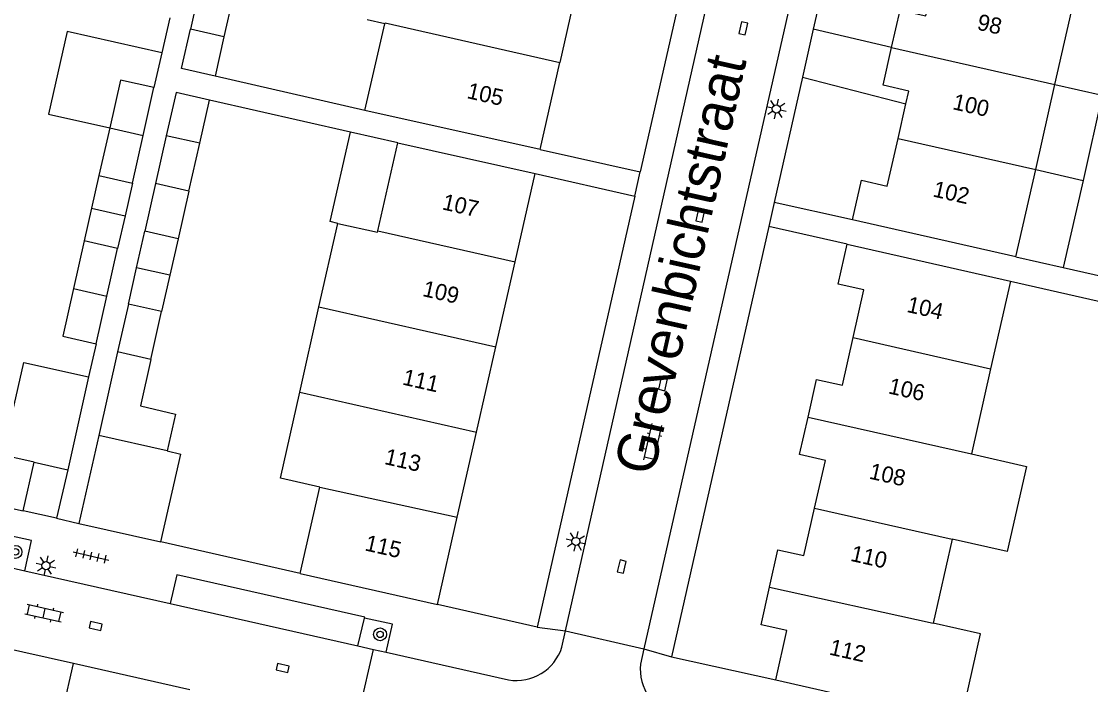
# Model space of a CAD drawing. Extents: x 128000 to 131008, y 398996 to 402500.
# Drawn here: x 128856.3 to 128922.4, y 399038.3 to 399079.3 of the extents above; entities that cross this region are included whole.
import ezdxf

# ---------------------------------------------------------------- set-up
doc = ezdxf.new("R2010")
doc.units = 0
for name, color, linetype in [('gg-afsc-erfafscheiding', 7, 'Continuous'), ('gg-afsc-muur', 7, 'Continuous'), ('gg-anno-huisnummerreeks BGT', 7, 'Continuous'), ('gg-anno-openbare ruimte label', 7, 'Continuous'), ('gg-bbg-bijgebouw', 7, 'Continuous'), ('gg-bbg-gedigitaliseerde bebouwing', 7, 'Continuous'), ('gg-bbg-gedigitaliseerde bijgebouw', 7, 'Continuous'), ('gg-bbg-hoofdgebouw', 7, 'Continuous'), ('gg-bbg-luifel en loopbrug', 7, 'Continuous'), ('gg-bbg-tussenscheiding', 7, 'Continuous'), ('gg-knt-verharding', 7, 'Continuous'), ('gg-knt-verharding nz', 7, 'Continuous'), ('gt-grn-weggrens', 7, 'Continuous'), ('gt-symb-boom', 7, 'Continuous'), ('gt-symb-klinker verharding', 7, 'Continuous'), ('gt-symb-kolk', 7, 'Continuous'), ('gt-symb-lichtmast', 7, 'Continuous'), ('gt-symb-tegel verharding', 7, 'Continuous')]:
    doc.layers.add(name, color=color, linetype=linetype)

# ---------------------------------------------------------------- blocks, each defined once
blk = doc.blocks.new('gt0-KOLK')
at = {"layer": 'gt-symb-kolk'}
blk.add_lwpolyline([(0, 0), (0.375, 0), (0.375, 0.4), (-0.375, 0.4), (-0.375, 0), (0, 0)], dxfattribs=at)
blk = doc.blocks.new('gt0-LMAST')
at = {"layer": 'gt-symb-lichtmast'}
for p, q in [((-0.182, 0.173), (-0.447, 0.438)), ((-0.005, 0.246), (-0.005, 0.621)), ((0.172, 0.173), (0.437, 0.438)), ((-0.255, -0.004), (-0.63, -0.004)), ((-0.182, -0.181), (-0.447, -0.446)), ((-0.005, -0.254), (-0.005, -0.629)), ((0.437, -0.446), (0.172, -0.181)), ((0.245, -0.004), (0.62, -0.004))]:
    blk.add_line(p, q, dxfattribs=at)
blk.add_circle((-0.005, -0.004), 0.25, dxfattribs=at)
blk = doc.blocks.new('gt0-KL1')
at = {"layer": 'gt-symb-klinker verharding'}
for p, q in [((-1.15, 0.3), (1.15, 0.3)), ((-1, -0.3), (-1, 0.3)), ((-0.5, 0.3), (-0.5, 0.45)), ((0, -0.3), (0, 0.3)), ((0.5, 0.3), (0.5, 0.45)), ((1, -0.3), (1, 0.3)), ((-1.15, -0.3), (1.15, -0.3)), ((-0.5, -0.45), (-0.5, -0.3)), ((0.5, -0.45), (0.5, -0.3))]:
    blk.add_line(p, q, dxfattribs=at)
blk = doc.blocks.new('gt0-TEG1')
at = {"layer": 'gt-symb-tegel verharding'}
for p, q in [((-1.125, 0), (1.125, 0)), ((-0.9, -0.25), (-0.9, 0.25)), ((-0.45, -0.25), (-0.45, 0.25)), ((0, -0.25), (0, 0.25)), ((0.45, -0.25), (0.45, 0.25)), ((0.9, -0.25), (0.9, 0.25))]:
    blk.add_line(p, q, dxfattribs=at)
blk = doc.blocks.new('gt0-BOOM')
at = {"layer": 'gt-symb-boom'}
for radius in [0.4, 0.2]:
    blk.add_circle((0, 0), radius, dxfattribs=at)

msp = doc.modelspace()

# ---------------------------------------------------------------- linework, layer by layer
at = {"layer": 'gg-afsc-erfafscheiding'}
for p, q in [((128865.511, 399079.537), (128865.024, 399077.378)), ((128877.581, 399073.797), (128868.314, 399075.934)), ((128876.686, 399072.475), (128867.971, 399074.445)), ((128888.41, 399071.401), (128894.596, 399070.003)), ((128888.1, 399069.901), (128894.258, 399068.509)), ((128907.72, 399067.031), (128902.875, 399068.111)), ((128907.39, 399065.531), (128902.54, 399066.627)), ((128920.749, 399064.084), (128927.96, 399062.454)), ((128917.48, 399063.241), (128928.81, 399060.68)), ((128860.964, 399059.37), (128860.503, 399057.322)), ((128837.549, 399053.258), (128856.45, 399049.041))]:
    msp.add_line(p, q, dxfattribs=at)
at = {"layer": 'gg-afsc-muur'}
msp.add_line((128873.584, 399045.163), (128864.97, 399047.111), dxfattribs=at)
at = {"layer": 'gg-bbg-bijgebouw'}
for p, q in [((128863.871, 399072.265), (128864.537, 399075.219)), ((128861.804, 399072.732), (128861.138, 399069.778)), ((128863.205, 399069.312), (128863.871, 399072.265)), ((128861.138, 399069.778), (128863.205, 399069.312)), ((128860.227, 399065.733), (128859.562, 399062.785)), ((128862.294, 399065.267), (128860.227, 399065.733)), ((128861.629, 399062.319), (128862.294, 399065.267)), ((128860.964, 399059.37), (128861.629, 399062.319)), ((128864.97, 399047.111), (128866.192, 399052.542)), ((128856.45, 399049.041), (128857.14, 399052.051)), ((128857.14, 399052.051), (128859.21, 399051.581)), ((128859.21, 399051.581), (128858.52, 399048.581)), ((128858.52, 399048.581), (128856.45, 399049.041)), ((128859.9, 399048.261), (128864.97, 399047.111))]:
    msp.add_line(p, q, dxfattribs=at)
for points in [[(128864.537, 399075.219), (128862.47, 399075.685), (128861.804, 399072.732)], [(128859.562, 399062.785), (128858.897, 399059.836), (128860.964, 399059.37)]]:
    msp.add_lwpolyline(points, dxfattribs=at)
at = {"layer": 'gg-bbg-gedigitaliseerde bebouwing'}
for p, q in [((128920.233, 399075.411), (128921.424, 399080.677)), ((128919.043, 399070.145), (128920.233, 399075.411)), ((128917.822, 399064.746), (128919.043, 399070.145)), ((128917.48, 399063.241), (128916.257, 399057.832)), ((128916.257, 399057.832), (128915.065, 399052.559)), ((128913.873, 399047.288), (128912.696, 399042.084))]:
    msp.add_line(p, q, dxfattribs=at)
msp.add_lwpolyline([(128915.065, 399052.559), (128918.479, 399051.786), (128917.285, 399046.515), (128913.873, 399047.288)], dxfattribs=at)
at = {"layer": 'gg-bbg-gedigitaliseerde bijgebouw'}
for p, q in [((128867.463, 399081.79), (128866.797, 399078.837)), ((128869.529, 399081.324), (128868.863, 399078.371)), ((128868.863, 399078.371), (128866.797, 399078.837)), ((128865.302, 399072.241), (128864.636, 399069.287)), ((128867.369, 399071.775), (128865.302, 399072.241)), ((128866.703, 399068.821), (128867.369, 399071.775)), ((128864.636, 399069.287), (128863.97, 399066.334)), ((128866.703, 399068.821), (128866.037, 399065.868)), ((128866.037, 399065.868), (128863.97, 399066.334)), ((128862.962, 399061.823), (128862.295, 399058.869)), ((128865.015, 399061.36), (128862.962, 399061.823)), ((128864.349, 399058.406), (128865.015, 399061.36)), ((128862.295, 399058.869), (128861.128, 399053.698)), ((128861.128, 399053.698), (128859.9, 399048.261)), ((128865.364, 399052.742), (128866.192, 399052.542))]:
    msp.add_line(p, q, dxfattribs=at)
msp.add_lwpolyline([(128864.349, 399058.406), (128863.702, 399055.533), (128865.876, 399055.025), (128865.364, 399052.742)], dxfattribs=at)
at = {"layer": 'gg-bbg-hoofdgebouw'}
for p, q in [((128890.823, 399082.047), (128889.63, 399076.783)), ((128878.818, 399079.158), (128877.713, 399079.406)), ((128877.581, 399073.797), (128878.818, 399079.158)), ((128888.41, 399071.401), (128889.63, 399076.783)), ((128910.535, 399072.069), (128911.021, 399074.22)), ((128888.41, 399071.401), (128877.581, 399073.797)), ((128878.379, 399066.371), (128879.609, 399071.814)), ((128879.609, 399071.814), (128888.1, 399069.901)), ((128886.865, 399064.45), (128888.1, 399069.901)), ((128874.74, 399061.65), (128875.906, 399066.823)), ((128917.822, 399064.746), (128907.72, 399067.031)), ((128907.39, 399065.531), (128917.48, 399063.241)), ((128885.67, 399059.178), (128886.865, 399064.45)), ((128873.554, 399056.389), (128874.74, 399061.65)), ((128884.477, 399053.915), (128885.67, 399059.178)), ((128883.283, 399048.647), (128884.477, 399053.915)), ((128873.584, 399045.163), (128874.783, 399050.496)), ((128882.06, 399043.251), (128883.283, 399048.647)), ((128873.584, 399045.163), (128882.06, 399043.251)), ((128902.97, 399038.581), (128914.412, 399035.997))]:
    msp.add_line(p, q, dxfattribs=at)
for points in [[(128910.134, 399077.695), (128910.66, 399080.021), (128912.25, 399079.661), (128912.386, 399080.262)], [(128911.021, 399074.22), (128911.2, 399075.011), (128909.61, 399075.381), (128910.134, 399077.695)], [(128907.72, 399067.031), (128908.28, 399069.491), (128909.87, 399069.131), (128910.535, 399072.069)], [(128875.906, 399066.823), (128878.356, 399066.269), (128878.379, 399066.371)], [(128907.755, 399059.755), (128908.42, 399062.701), (128906.83, 399063.061), (128907.39, 399065.531)], [(128904.974, 399054.843), (128905.5, 399057.171), (128907.09, 399056.811), (128907.755, 399059.755)], [(128874.783, 399050.496), (128872.352, 399051.055), (128873.554, 399056.389)], [(128905.374, 399049.21), (128906.04, 399052.161), (128904.45, 399052.521), (128904.974, 399054.843)], [(128902.589, 399044.306), (128903.11, 399046.631), (128904.71, 399046.271), (128905.374, 399049.21)], [(128902.97, 399038.581), (128903.66, 399041.631), (128902.07, 399041.991), (128902.589, 399044.306)], [(128914.412, 399035.997), (128915.637, 399041.42), (128912.696, 399042.084)]]:
    msp.add_lwpolyline(points, dxfattribs=at)
at = {"layer": 'gg-bbg-luifel en loopbrug'}
for p, q in [((128905.941, 399081.716), (128905.29, 399078.829)), ((128905.29, 399078.829), (128904.621, 399075.863)), ((128910.134, 399077.695), (128905.29, 399078.829)), ((128868.863, 399078.371), (128868.314, 399075.934)), ((128865.024, 399077.378), (128864.537, 399075.219)), ((128904.621, 399075.863), (128911.021, 399074.22)), ((128867.369, 399071.775), (128867.971, 399074.445)), ((128858.018, 399073.586), (128861.804, 399072.732)), ((128879.609, 399071.814), (128876.686, 399072.475)), ((128919.043, 399070.145), (128921.969, 399069.484)), ((128861.138, 399069.778), (128860.683, 399067.756)), ((128863.205, 399069.312), (128862.75, 399067.29)), ((128921.969, 399069.484), (128920.749, 399064.084)), ((128860.683, 399067.756), (128860.227, 399065.733)), ((128860.683, 399067.756), (128862.75, 399067.29)), ((128862.75, 399067.29), (128862.294, 399065.267)), ((128863.466, 399064.078), (128863.97, 399066.334)), ((128866.037, 399065.868), (128865.526, 399063.614)), ((128917.822, 399064.746), (128920.749, 399064.084)), ((128862.962, 399061.823), (128863.466, 399064.078)), ((128865.526, 399063.614), (128863.466, 399064.078)), ((128865.526, 399063.614), (128865.015, 399061.36)), ((128860.503, 399057.322), (128859.21, 399051.581))]:
    msp.add_line(p, q, dxfattribs=at)
for points in [[(128865.024, 399077.378), (128859.171, 399078.698), (128858.018, 399073.586)], [(128868.314, 399075.934), (128866.248, 399076.41), (128866.797, 399078.837)], [(128920.233, 399075.411), (128923.159, 399074.75), (128921.969, 399069.484)], [(128867.971, 399074.445), (128865.912, 399074.911), (128865.302, 399072.241)], [(128875.906, 399066.823), (128875.43, 399066.932), (128876.686, 399072.475)], [(128857.14, 399052.051), (128855.208, 399052.487), (128856.502, 399058.224), (128860.503, 399057.322)]]:
    msp.add_lwpolyline(points, dxfattribs=at)
at = {"layer": 'gg-bbg-tussenscheiding'}
for p, q in [((128910.134, 399077.695), (128920.233, 399075.411)), ((128861.804, 399072.732), (128863.871, 399072.265)), ((128910.535, 399072.069), (128919.043, 399070.145)), ((128866.703, 399068.821), (128864.636, 399069.287)), ((128878.379, 399066.371), (128886.865, 399064.45)), ((128859.562, 399062.785), (128861.629, 399062.319)), ((128874.74, 399061.65), (128885.67, 399059.178)), ((128907.755, 399059.755), (128916.257, 399057.832)), ((128864.349, 399058.406), (128862.295, 399058.869)), ((128873.554, 399056.389), (128884.477, 399053.915)), ((128904.974, 399054.843), (128915.065, 399052.559)), ((128865.364, 399052.742), (128861.128, 399053.698)), ((128874.783, 399050.496), (128883.283, 399048.647)), ((128905.374, 399049.21), (128913.873, 399047.288)), ((128902.589, 399044.306), (128912.696, 399042.084))]:
    msp.add_line(p, q, dxfattribs=at)
msp.add_lwpolyline([(128878.818, 399079.158), (128878.834, 399079.228), (128889.63, 399076.783)], dxfattribs=at)
at = {"layer": 'gg-knt-verharding'}
for p, q in [((128889.988, 399041.614), (128899.646, 399084.461)), ((128904.53, 399083.333), (128894.825, 399040.509)), ((128904.621, 399075.863), (128902.875, 399068.111)), ((128894.258, 399068.509), (128888.22, 399041.851)), ((128902.54, 399066.627), (128896.54, 399040.011)), ((128854.669, 399045.76), (128856.554, 399045.334)), ((128856.554, 399045.334), (128865.546, 399043.304)), ((128888.22, 399041.851), (128882.06, 399043.251)), ((128877.15, 399040.683), (128877.557, 399042.399)), ((128859.561, 399039.589), (128850.651, 399041.609)), ((128889.759, 399040.6), (128889.988, 399041.614)), ((128889.988, 399041.614), (128894.825, 399040.509)), ((128876.985, 399035.638), (128878.109, 399040.466)), ((128877.15, 399040.683), (128878.109, 399040.466)), ((128878.109, 399040.466), (128878.887, 399040.29)), ((128878.887, 399040.29), (128886.46, 399038.581)), ((128894.825, 399040.509), (128894.61, 399039.561)), ((128896.54, 399040.011), (128902.97, 399038.581))]:
    msp.add_line(p, q, dxfattribs=at)
for points in [[(128897.954, 399091.645), (128899.08, 399089.801), (128894.596, 399070.003)], [(128856.554, 399045.334), (128856.977, 399047.199), (128855.072, 399047.624), (128855.052, 399047.531)], [(128877.557, 399042.399), (128877.571, 399042.456), (128865.963, 399045.073), (128865.546, 399043.304)], [(128878.887, 399040.29), (128879.284, 399042.021), (128877.557, 399042.399)], [(128865.921, 399034.274), (128865.488, 399032.357), (128858.281, 399033.978), (128859.561, 399039.589)]]:
    msp.add_lwpolyline(points, dxfattribs=at)
for centre, radius, start, end in [((128886.928, 399041.522), 2.978, 260.96617, 341.96739), ((128897.661, 399039.261), 3.065, 174.38841, 254.25971)]:
    msp.add_arc(centre, radius, start, end, dxfattribs=at)
at = {"layer": 'gg-knt-verharding nz'}
for p, q in [((128865.546, 399043.304), (128877.15, 399040.683)), ((128866.753, 399037.958), (128859.561, 399039.589))]:
    msp.add_line(p, q, dxfattribs=at)
at = {"layer": 'gt-grn-weggrens'}
for p, q in [((128894.258, 399068.509), (128894.596, 399070.003)), ((128902.875, 399068.111), (128902.54, 399066.627)), ((128858.52, 399048.581), (128859.9, 399048.261)), ((128888.22, 399041.851), (128889.988, 399041.614)), ((128894.825, 399040.509), (128896.54, 399040.011))]:
    msp.add_line(p, q, dxfattribs=at)

# ---------------------------------------------------------------- block references
at = {"layer": 'gt-symb-boom'}
for p in [(128855.981, 399046.499), (128878.515, 399041.396)]:
    msp.add_blockref('gt0-BOOM', p, dxfattribs=at)
at = {"layer": 'gt-symb-klinker verharding'}
for p, rotation in [((128895.378, 399053.257), 77.17287657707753), ((128857.756, 399042.709), -12.771242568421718)]:
    msp.add_blockref('gt0-KL1', p, dxfattribs=dict(at, rotation=rotation))
at = {"layer": 'gt-symb-kolk'}
for p, rotation in [((128901.157, 399078.845), 77.22875743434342), ((128898.504, 399067.262), 77.22875743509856), ((128896.2, 399056.834), 77.22875743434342), ((128893.654, 399045.546), 77.22875743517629), ((128860.893, 399041.709), -12.715336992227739), ((128872.451, 399039.126), -12.715336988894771)]:
    msp.add_blockref('gt0-KOLK', p, dxfattribs=dict(at, rotation=rotation))
at = {"layer": 'gt-symb-lichtmast'}
for p, rotation in [((128903.009, 399073.905), 77.22875743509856), ((128890.62, 399047.149), 77.22875743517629), ((128857.869, 399045.649), -12.715336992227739)]:
    msp.add_blockref('gt0-LMAST', p, dxfattribs=dict(at, rotation=rotation))
at = {"layer": 'gt-symb-tegel verharding', "rotation": -12.77124256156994}
msp.add_blockref('gt0-TEG1', (128860.651, 399046.245), dxfattribs=at)

# ---------------------------------------------------------------- texts
at = {"layer": 'gg-anno-huisnummerreeks BGT'}
for s, rotation, p in [('98', 347.2, (128915.364, 399078.822)), ('105', 347.2, (128883.834, 399074.58)), ('100', 347.3, (128913.854, 399073.894)), ('102', 347.2, (128912.632, 399068.495)), ('107', 347.2, (128882.304, 399067.697)), ('109', 347.2, (128881.089, 399062.333)), ('104', 347.3, (128911.021, 399061.35)), ('111', 347.2, (128879.848, 399056.858)), ('106', 347.3, (128909.883, 399056.311)), ('113', 347.2, (128878.733, 399051.941)), ('108', 347.3, (128908.693, 399051.039)), ('115', 347.2, (128877.522, 399046.598)), ('110', 347.3, (128907.544, 399045.952)), ('112', 347.3, (128906.232, 399040.153))]:
    msp.add_text(s, height=1, rotation=rotation, dxfattribs=at).set_placement(p)
at = {"layer": 'gg-anno-openbare ruimte label'}
msp.add_text('Grevenbichtstraat', height=2.5, rotation=77.4, dxfattribs=at).set_placement((128895.412, 399051.141))

doc.saveas('drawing.dxf')
